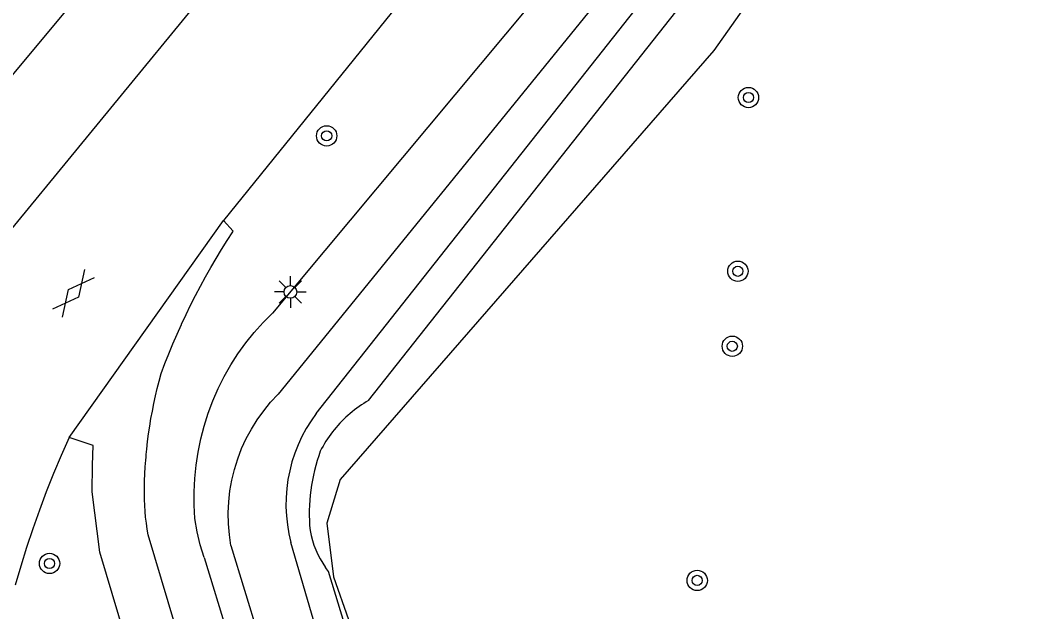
# Model space of a CAD drawing. Extents: x 126000 to 131009, y 393000 to 395500.
# Drawn here: x 130409.46 to 130449.11, y 393545.22 to 393568.51 of the extents above; entities that cross this region are included whole.
import ezdxf

# ---------------------------------------------------------------- set-up
doc = ezdxf.new("R2010")
doc.units = 0
for name, color, linetype in [('gg-afsc-hekwerk', 7, 'Continuous'), ('gg-knt-bronhoudergrens', 7, 'Continuous'), ('gg-knt-verharding', 7, 'Continuous'), ('gg-kntw-bovenkant insteek waterloop', 7, 'Continuous'), ('gg-kntw-waterlijn', 7, 'Continuous'), ('gt-symb-boom', 7, 'Continuous'), ('gt-symb-gesloten verharding', 7, 'Continuous'), ('gt-symb-lichtmast', 7, 'Continuous'), ('gx-grn-maaiveld', 7, 'Continuous')]:
    doc.layers.add(name, color=color, linetype=linetype)

# ---------------------------------------------------------------- blocks, each defined once
blk = doc.blocks.new('gt0-BOOM')
at = {"layer": 'gt-symb-boom'}
for radius in [0.4, 0.2]:
    blk.add_circle((0, 0), radius, dxfattribs=at)
blk = doc.blocks.new('gt0-LMAST')
at = {"layer": 'gt-symb-lichtmast'}
for p, q in [((-0.182, 0.173), (-0.447, 0.438)), ((-0.005, 0.246), (-0.005, 0.621)), ((0.172, 0.173), (0.437, 0.438)), ((-0.255, -0.004), (-0.63, -0.004)), ((-0.182, -0.181), (-0.447, -0.446)), ((-0.005, -0.254), (-0.005, -0.629)), ((0.437, -0.446), (0.172, -0.181)), ((0.245, -0.004), (0.62, -0.004))]:
    blk.add_line(p, q, dxfattribs=at)
blk.add_circle((-0.005, -0.004), 0.25, dxfattribs=at)
blk = doc.blocks.new('gt0-GESVH1')
at = {"layer": 'gt-symb-gesloten verharding'}
for p, q in [((-0.992, -0.261), (0.008, 0.239)), ((0.008, -0.261), (-0.992, 0.239)), ((0.008, 0.239), (1.008, -0.261)), ((1.008, 0.239), (0.008, -0.261))]:
    blk.add_line(p, q, dxfattribs=at)

msp = doc.modelspace()

# ---------------------------------------------------------------- linework, layer by layer
at = {"layer": 'gg-afsc-hekwerk'}
msp.add_line((130400.235, 393555.64), (130416.172, 393574.782), dxfattribs=at)
msp.add_line((130400.235, 393555.64), (130416.172, 393574.782), dxfattribs=at)
at = {"layer": 'gg-knt-bronhoudergrens'}
msp.add_lwpolyline([(130473.707, 393588.823), (130468.157, 393603.417), (130467.774, 393596.446), (130464.054, 393596.297), (130463.82, 393603.368), (130444.334, 393578.061), (130436.759, 393567.323), (130422.054, 393550.43), (130421.525, 393548.71), (130421.79, 393546.594), (130429.463, 393524.766), (130431.254, 393524.16)], dxfattribs=at)
at = {"layer": 'gg-knt-verharding'}
msp.add_line((130437.828, 393585.836), (130417.465, 393560.631), dxfattribs=at)
msp.add_lwpolyline([(130402.69, 393551.191), (130408.1, 393559.051), (130417.104, 393570.038)], dxfattribs=at)
at = {"layer": 'gg-kntw-bovenkant insteek waterloop'}
for p, q in [((130423.17, 393553.541), (130464.315, 393605.646)), ((130416.7, 393547.361), (130422.146, 393529.654)), ((130426.376, 393531.001), (130421.599, 393546.812))]:
    msp.add_line(p, q, dxfattribs=at)
msp.add_lwpolyline([(130463.11, 393607.231), (130460.24, 393605.931), (130419.39, 393556.981)], dxfattribs=at)
at = {"layer": 'gg-kntw-waterlijn'}
for p, q in [((130461.527, 393605.444), (130419.612, 393553.786)), ((130425.151, 393530.611), (130420.115, 393547.949)), ((130417.756, 393547.831), (130423.194, 393529.988))]:
    msp.add_line(p, q, dxfattribs=at)
msp.add_lwpolyline([(130421.11, 393553.03), (130462.126, 393604.971), (130461.527, 393605.444)], dxfattribs=at)
at = {"layer": 'gx-grn-maaiveld'}
for p, q in [((130411.385, 393552.091), (130417.465, 393560.631)), ((130419.018, 393556.609), (130419.39, 393556.981)), ((130418.667, 393556.218), (130419.018, 393556.609)), ((130418.337, 393555.808), (130418.667, 393556.218)), ((130418.029, 393555.382), (130418.337, 393555.808)), ((130417.745, 393554.94), (130418.029, 393555.382)), ((130417.484, 393554.483), (130417.745, 393554.94)), ((130417.248, 393554.013), (130417.484, 393554.483)), ((130417.037, 393553.531), (130417.248, 393554.013)), ((130416.853, 393553.039), (130417.037, 393553.531)), ((130419.042, 393553.137), (130419.316, 393553.47)), ((130419.316, 393553.47), (130419.612, 393553.786)), ((130422.979, 393553.426), (130422.886, 393553.365)), ((130423.074, 393553.484), (130422.979, 393553.426)), ((130423.17, 393553.541), (130423.074, 393553.484)), ((130416.695, 393552.537), (130416.853, 393553.039)), ((130418.789, 393552.786), (130419.042, 393553.137)), ((130421.11, 393553.03), (130420.904, 393552.738)), ((130422.441, 393553.029), (130422.357, 393552.955)), ((130422.527, 393553.1), (130422.441, 393553.029)), ((130422.614, 393553.169), (130422.527, 393553.1)), ((130422.703, 393553.236), (130422.614, 393553.169)), ((130422.794, 393553.302), (130422.703, 393553.236)), ((130422.886, 393553.365), (130422.794, 393553.302)), ((130418.56, 393552.419), (130418.789, 393552.786)), ((130420.904, 393552.738), (130420.716, 393552.435)), ((130422.038, 393552.644), (130421.963, 393552.561)), ((130422.115, 393552.724), (130422.038, 393552.644)), ((130422.194, 393552.803), (130422.115, 393552.724)), ((130422.274, 393552.88), (130422.194, 393552.803)), ((130422.357, 393552.955), (130422.274, 393552.88)), ((130416.563, 393552.028), (130416.695, 393552.537)), ((130418.354, 393552.039), (130418.56, 393552.419)), ((130420.716, 393552.435), (130420.547, 393552.12)), ((130421.749, 393552.304), (130421.682, 393552.215)), ((130421.818, 393552.391), (130421.749, 393552.304)), ((130421.89, 393552.477), (130421.818, 393552.391)), ((130421.963, 393552.561), (130421.89, 393552.477)), ((130416.459, 393551.512), (130416.563, 393552.028)), ((130418.174, 393551.646), (130418.354, 393552.039)), ((130420.547, 393552.12), (130420.397, 393551.796)), ((130421.434, 393551.844), (130421.377, 393551.748)), ((130421.493, 393551.939), (130421.434, 393551.844)), ((130421.554, 393552.032), (130421.493, 393551.939)), ((130421.617, 393552.124), (130421.554, 393552.032)), ((130421.682, 393552.215), (130421.617, 393552.124)), ((130416.383, 393550.992), (130416.459, 393551.512)), ((130418.019, 393551.242), (130418.174, 393551.646)), ((130420.266, 393551.464), (130420.156, 393551.124)), ((130420.397, 393551.796), (130420.266, 393551.464)), ((130421.271, 393551.552), (130421.206, 393551.364)), ((130421.323, 393551.651), (130421.271, 393551.552)), ((130421.377, 393551.748), (130421.323, 393551.651)), ((130417.89, 393550.83), (130418.019, 393551.242)), ((130420.156, 393551.124), (130420.066, 393550.778)), ((130421.147, 393551.174), (130421.092, 393550.983)), ((130421.206, 393551.364), (130421.147, 393551.174)), ((130416.334, 393550.468), (130416.383, 393550.992)), ((130417.788, 393550.409), (130417.89, 393550.83)), ((130420.066, 393550.778), (130419.998, 393550.428)), ((130421.043, 393550.791), (130420.999, 393550.597)), ((130421.092, 393550.983), (130421.043, 393550.791)), ((130416.304, 393549.943), (130416.334, 393550.468)), ((130417.714, 393549.983), (130417.788, 393550.409)), ((130419.998, 393550.428), (130419.95, 393550.074)), ((130420.96, 393550.402), (130420.926, 393550.206)), ((130420.999, 393550.597), (130420.96, 393550.402)), ((130416.301, 393549.418), (130416.304, 393549.943)), ((130417.666, 393549.554), (130417.714, 393549.983)), ((130419.95, 393550.074), (130419.924, 393549.718)), ((130420.898, 393550.01), (130420.875, 393549.812)), ((130420.926, 393550.206), (130420.898, 393550.01)), ((130417.647, 393549.122), (130417.666, 393549.554)), ((130419.924, 393549.718), (130419.92, 393549.361)), ((130420.857, 393549.614), (130420.844, 393549.416)), ((130420.875, 393549.812), (130420.857, 393549.614)), ((130416.339, 393548.893), (130416.301, 393549.418)), ((130417.656, 393548.689), (130417.647, 393549.122)), ((130419.92, 393549.361), (130419.936, 393549.004)), ((130420.837, 393549.217), (130420.835, 393549.019)), ((130420.844, 393549.416), (130420.837, 393549.217)), ((130416.419, 393548.373), (130416.339, 393548.893)), ((130417.692, 393548.259), (130417.656, 393548.689)), ((130419.936, 393549.004), (130419.975, 393548.649)), ((130419.975, 393548.649), (130420.034, 393548.297)), ((130420.835, 393549.019), (130420.839, 393548.82)), ((130420.839, 393548.82), (130420.851, 393548.622)), ((130416.539, 393547.862), (130416.419, 393548.373)), ((130417.756, 393547.831), (130417.692, 393548.259)), ((130420.034, 393548.297), (130420.115, 393547.949)), ((130420.851, 393548.622), (130420.876, 393548.424)), ((130420.876, 393548.424), (130420.912, 393548.229)), ((130416.7, 393547.361), (130416.539, 393547.862)), ((130420.912, 393548.229), (130420.959, 393548.036)), ((130420.959, 393548.036), (130421.018, 393547.846)), ((130421.018, 393547.846), (130421.089, 393547.66)), ((130421.089, 393547.66), (130421.17, 393547.479)), ((130421.17, 393547.479), (130421.262, 393547.303)), ((130421.262, 393547.303), (130421.365, 393547.133)), ((130421.365, 393547.133), (130421.477, 393546.969)), ((130421.599, 393546.812), (130421.477, 393546.969))]:
    msp.add_line(p, q, dxfattribs=at)
for points in [[(130420.227, 393529.043), (130414.494, 393548.251), (130414.457, 393548.482), (130414.425, 393548.713), (130414.398, 393548.945), (130414.378, 393549.175), (130414.378, 393549.178), (130414.362, 393549.411), (130414.353, 393549.644), (130414.349, 393549.878), (130414.35, 393550.111), (130414.357, 393550.383), (130414.368, 393550.655), (130414.383, 393550.927), (130414.403, 393551.198), (130414.412, 393551.305), (130414.421, 393551.412), (130414.431, 393551.519), (130414.442, 393551.625), (130414.476, 393551.927), (130414.515, 393552.228), (130414.559, 393552.528), (130414.608, 393552.827), (130414.663, 393553.126), (130414.722, 393553.423), (130414.787, 393553.72), (130414.857, 393554.015), (130414.931, 393554.309), (130415.011, 393554.602), (130415.158, 393554.994), (130415.311, 393555.383), (130415.471, 393555.769), (130415.636, 393556.153), (130415.807, 393556.535), (130415.81, 393556.542), (130415.987, 393556.921), (130416.169, 393557.297), (130416.357, 393557.67), (130416.551, 393558.041), (130416.751, 393558.408), (130416.755, 393558.416), (130416.958, 393558.776), (130417.166, 393559.134), (130417.38, 393559.488), (130417.599, 393559.839), (130417.824, 393560.186), (130417.84, 393560.211), (130417.465, 393560.631)], [(130411.385, 393552.091), (130411.073, 393551.382), (130410.774, 393550.667), (130410.488, 393549.947), (130410.217, 393549.221), (130409.958, 393548.49), (130409.714, 393547.755), (130409.485, 393547.014), (130409.269, 393546.27)], [(130423.526, 393510.911), (130422.941, 393512.874), (130418.292, 393528.473), (130418.276, 393528.527), (130412.6, 393547.571), (130412.29, 393549.951), (130412.313, 393550.991), (130412.33, 393551.771), (130411.385, 393552.091)]]:
    msp.add_lwpolyline(points, dxfattribs=at)

# ---------------------------------------------------------------- block references
at = {"layer": 'gt-symb-boom'}
for p in [(130438.117, 393565.467), (130421.52, 393563.959), (130437.7, 393558.629), (130437.481, 393555.676), (130410.616, 393547.127), (130436.099, 393546.46)]:
    msp.add_blockref('gt0-BOOM', p, dxfattribs=at)
at = {"layer": 'gt-symb-gesloten verharding', "rotation": 51.17017509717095}
msp.add_blockref('gt0-GESVH1', (130411.545, 393557.761), dxfattribs=at)
at = {"layer": 'gt-symb-lichtmast'}
msp.add_blockref('gt0-LMAST', (130420.099, 393557.82), dxfattribs=at)

doc.saveas('drawing.dxf')
